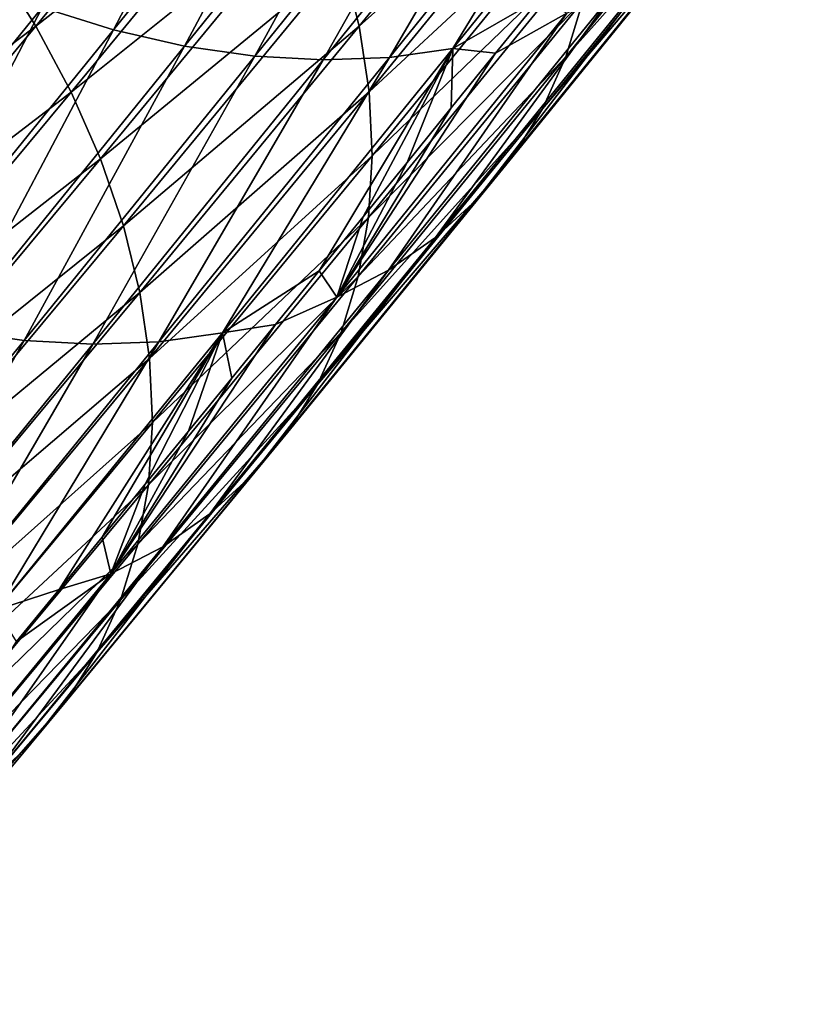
# Model space of a CAD drawing. Header units: millimetres. Extents: x -522 to 188, y -54 to 63.
# Tile 997 of 1056: x 21.97 to 24.74, y -44.17 to -40.65. Entities that reach past the tile are written whole.
import ezdxf

# ---------------------------------------------------------------- set-up
doc = ezdxf.new("R2010")
doc.units = ezdxf.units.MM
doc.header["$LTSCALE"] = 65.185185
doc.layers.add('39', color=7, linetype='CONTINUOUS')
doc.layers.add('40', color=7, linetype='CONTINUOUS')

msp = doc.modelspace()

# ---------------------------------------------------------------- linework, layer by layer
at = {"layer": '39', "linetype": 'CONTINUOUS'}
for points in [[(23.9823, -39.6943, -24.5636), (23.1233, -40.437, -23.1714), (23.1826, -40.6744, -23.3191), (23.9823, -39.6943, -24.5636)], [(23.9823, -39.6943, -24.5636), (23.1826, -40.6744, -23.3191), (24.0184, -39.9274, -24.725), (23.9823, -39.6943, -24.5636)], [(22.8084, -39.7259, -22.8168), (21.8818, -40.4431, -21.513), (22.0285, -40.6735, -21.5971), (22.8084, -39.7259, -22.8168)], [(22.8084, -39.7259, -22.8168), (22.0285, -40.6735, -21.5971), (22.9353, -39.9606, -22.9191), (22.8084, -39.7259, -22.8168)], [(24.7399, -39.7736, -26.7342), (23.9211, -40.7836, -25.4661), (24.6568, -39.9582, -26.9359), (24.7399, -39.7736, -26.7342)], [(24.7399, -39.7736, -26.7342), (23.9815, -40.5849, -25.2698), (23.9211, -40.7836, -25.4661), (24.7399, -39.7736, -26.7342)], [(24.0184, -39.9274, -24.725), (23.1826, -40.6744, -23.3191), (23.2181, -40.9083, -23.4794), (24.0184, -39.9274, -24.725)], [(24.0184, -39.9274, -24.725), (23.2181, -40.9083, -23.4794), (24.0304, -40.1549, -24.8975), (24.0184, -39.9274, -24.725)], [(22.9353, -39.9606, -22.9191), (22.0285, -40.6735, -21.5971), (22.1547, -40.9091, -21.6983), (22.9353, -39.9606, -22.9191)], [(22.9353, -39.9606, -22.9191), (22.1547, -40.9091, -21.6983), (23.0406, -40.1984, -23.0377), (22.9353, -39.9606, -22.9191)], [(24.6568, -39.9582, -26.9359), (23.9211, -40.7836, -25.4661), (23.8374, -40.969, -25.6669), (24.6568, -39.9582, -26.9359)], [(24.6568, -39.9582, -26.9359), (23.8374, -40.969, -25.6669), (24.5511, -40.1278, -27.1401), (24.6568, -39.9582, -26.9359)], [(24.5511, -40.1278, -27.1401), (23.8374, -40.969, -25.6669), (23.7312, -41.1393, -25.8703), (24.5511, -40.1278, -27.1401)], [(24.5511, -40.1278, -27.1401), (23.7312, -41.1393, -25.8703), (24.4238, -40.2809, -27.3451), (24.5511, -40.1278, -27.1401)], [(24.0304, -40.1549, -24.8975), (23.2181, -40.9083, -23.4794), (23.2294, -41.1366, -23.6509), (24.0304, -40.1549, -24.8975)], [(24.0304, -40.1549, -24.8975), (23.2294, -41.1366, -23.6509), (24.018, -40.3747, -25.0797), (24.0304, -40.1549, -24.8975)], [(23.0406, -40.1984, -23.0377), (22.1547, -40.9091, -21.6983), (22.2592, -41.1478, -21.8156), (23.0406, -40.1984, -23.0377)], [(23.0406, -40.1984, -23.0377), (22.2592, -41.1478, -21.8156), (23.1233, -40.437, -23.1714), (23.0406, -40.1984, -23.0377)], [(24.4238, -40.2809, -27.3451), (23.6034, -41.2931, -26.0745), (24.276, -40.4161, -27.549), (24.4238, -40.2809, -27.3451)], [(24.4238, -40.2809, -27.3451), (23.7312, -41.1393, -25.8703), (23.6034, -41.2931, -26.0745), (24.4238, -40.2809, -27.3451)], [(24.018, -40.3747, -25.0797), (23.2294, -41.1366, -23.6509), (23.2163, -41.3573, -23.8319), (24.018, -40.3747, -25.0797)], [(24.018, -40.3747, -25.0797), (23.2163, -41.3573, -23.8319), (23.9815, -40.5849, -25.2698), (24.018, -40.3747, -25.0797)], [(21.8818, -40.4431, -21.513), (21.1202, -41.358, -20.3164), (22.0285, -40.6735, -21.5971), (21.8818, -40.4431, -21.513)], [(23.1233, -40.437, -23.1714), (22.2592, -41.1478, -21.8156), (22.3411, -41.3874, -21.9481), (23.1233, -40.437, -23.1714)], [(23.1233, -40.437, -23.1714), (22.3411, -41.3874, -21.9481), (23.1826, -40.6744, -23.3191), (23.1233, -40.437, -23.1714)], [(24.276, -40.4161, -27.549), (23.4551, -41.4288, -26.2776), (24.1091, -40.5321, -27.7499), (24.276, -40.4161, -27.549)], [(24.276, -40.4161, -27.549), (23.6034, -41.2931, -26.0745), (23.4551, -41.4288, -26.2776), (24.276, -40.4161, -27.549)], [(23.4551, -41.4288, -26.2776), (23.2878, -41.5454, -26.4777), (24.1091, -40.5321, -27.7499), (23.4551, -41.4288, -26.2776)], [(23.2878, -41.5454, -26.4777), (23.9247, -40.6279, -27.946), (24.1091, -40.5321, -27.7499), (23.2878, -41.5454, -26.4777)], [(23.9815, -40.5849, -25.2698), (23.2163, -41.3573, -23.8319), (23.1791, -41.5684, -24.021), (23.9815, -40.5849, -25.2698)], [(23.9815, -40.5849, -25.2698), (23.1791, -41.5684, -24.021), (23.9211, -40.7836, -25.4661), (23.9815, -40.5849, -25.2698)], [(23.67, -40.7699, -28.0512), (23.8289, -40.5734, -28.2967), (23.9247, -40.6279, -27.946), (23.67, -40.7699, -28.0512)], [(23.1029, -41.6418, -26.6732), (23.9247, -40.6279, -27.946), (23.2878, -41.5454, -26.4777), (23.1029, -41.6418, -26.6732)], [(23.1029, -41.6418, -26.6732), (23.67, -40.7699, -28.0512), (23.9247, -40.6279, -27.946), (23.1029, -41.6418, -26.6732)], [(22.0285, -40.6735, -21.5971), (21.1202, -41.358, -20.3164), (21.2661, -41.5894, -20.3992), (22.0285, -40.6735, -21.5971)], [(22.0285, -40.6735, -21.5971), (21.2661, -41.5894, -20.3992), (22.1547, -40.9091, -21.6983), (22.0285, -40.6735, -21.5971)], [(23.1826, -40.6744, -23.3191), (22.3411, -41.3874, -21.9481), (22.3996, -41.6257, -22.0946), (23.1826, -40.6744, -23.3191)], [(23.1826, -40.6744, -23.3191), (22.3996, -41.6257, -22.0946), (23.2181, -40.9083, -23.4794), (23.1826, -40.6744, -23.3191)], [(23.5117, -40.9656, -27.8064), (23.67, -40.7699, -28.0512), (23.1029, -41.6418, -26.6732), (23.5117, -40.9656, -27.8064)], [(23.9211, -40.7836, -25.4661), (23.1181, -41.7679, -24.2162), (23.8374, -40.969, -25.6669), (23.9211, -40.7836, -25.4661)], [(23.9211, -40.7836, -25.4661), (23.1791, -41.5684, -24.021), (23.1181, -41.7679, -24.2162), (23.9211, -40.7836, -25.4661)], [(22.1547, -40.9091, -21.6983), (21.2661, -41.5894, -20.3992), (21.3914, -41.8261, -20.4989), (22.1547, -40.9091, -21.6983)], [(22.1547, -40.9091, -21.6983), (21.3914, -41.8261, -20.4989), (22.2592, -41.1478, -21.8156), (22.1547, -40.9091, -21.6983)], [(23.2181, -40.9083, -23.4794), (22.3996, -41.6257, -22.0946), (22.4343, -41.8606, -22.2536), (23.2181, -40.9083, -23.4794)], [(23.2181, -40.9083, -23.4794), (22.4343, -41.8606, -22.2536), (23.2294, -41.1366, -23.6509), (23.2181, -40.9083, -23.4794)], [(23.8374, -40.969, -25.6669), (23.1181, -41.7679, -24.2162), (23.0337, -41.9541, -24.416), (23.8374, -40.969, -25.6669)], [(23.8374, -40.969, -25.6669), (23.0337, -41.9541, -24.416), (23.7312, -41.1393, -25.8703), (23.8374, -40.969, -25.6669)], [(23.3539, -41.1604, -27.5623), (23.5117, -40.9656, -27.8064), (23.1029, -41.6418, -26.6732), (23.3539, -41.1604, -27.5623)], [(22.2592, -41.1478, -21.8156), (21.3914, -41.8261, -20.4989), (21.495, -42.0659, -20.6149), (22.2592, -41.1478, -21.8156)], [(22.2592, -41.1478, -21.8156), (21.495, -42.0659, -20.6149), (22.3411, -41.3874, -21.9481), (22.2592, -41.1478, -21.8156)], [(23.2294, -41.1366, -23.6509), (22.4343, -41.8606, -22.2536), (22.4447, -42.09, -22.4238), (23.2294, -41.1366, -23.6509)], [(23.2294, -41.1366, -23.6509), (22.4447, -42.09, -22.4238), (23.2163, -41.3573, -23.8319), (23.2294, -41.1366, -23.6509)], [(23.7312, -41.1393, -25.8703), (23.0337, -41.9541, -24.416), (22.9268, -42.1252, -24.6184), (23.7312, -41.1393, -25.8703)], [(23.7312, -41.1393, -25.8703), (22.9268, -42.1252, -24.6184), (23.6034, -41.2931, -26.0745), (23.7312, -41.1393, -25.8703)], [(23.1967, -41.3543, -27.3187), (23.3539, -41.1604, -27.5623), (23.1029, -41.6418, -26.6732), (23.1967, -41.3543, -27.3187)], [(23.6034, -41.2931, -26.0745), (22.7984, -42.2797, -24.8216), (23.4551, -41.4288, -26.2776), (23.6034, -41.2931, -26.0745)], [(23.6034, -41.2931, -26.0745), (22.9268, -42.1252, -24.6184), (22.7984, -42.2797, -24.8216), (23.6034, -41.2931, -26.0745)], [(23.2163, -41.3573, -23.8319), (22.4447, -42.09, -22.4238), (22.4309, -42.3117, -22.6035), (23.2163, -41.3573, -23.8319)], [(23.2163, -41.3573, -23.8319), (22.4309, -42.3117, -22.6035), (23.1791, -41.5684, -24.021), (23.2163, -41.3573, -23.8319)], [(23.0401, -41.5474, -27.0758), (23.1967, -41.3543, -27.3187), (23.1029, -41.6418, -26.6732), (23.0401, -41.5474, -27.0758)], [(22.3411, -41.3874, -21.9481), (21.495, -42.0659, -20.6149), (21.576, -42.3066, -20.7459), (22.3411, -41.3874, -21.9481)], [(22.3411, -41.3874, -21.9481), (21.576, -42.3066, -20.7459), (22.3996, -41.6257, -22.0946), (22.3411, -41.3874, -21.9481)], [(23.4551, -41.4288, -26.2776), (22.6496, -42.4162, -25.0238), (23.2878, -41.5454, -26.4777), (23.4551, -41.4288, -26.2776)], [(23.4551, -41.4288, -26.2776), (22.7984, -42.2797, -24.8216), (22.6496, -42.4162, -25.0238), (23.4551, -41.4288, -26.2776)], [(23.1791, -41.5684, -24.021), (22.4309, -42.3117, -22.6035), (22.3929, -42.5238, -22.7913), (23.1791, -41.5684, -24.021)], [(23.1791, -41.5684, -24.021), (22.3929, -42.5238, -22.7913), (23.1181, -41.7679, -24.2162), (23.1791, -41.5684, -24.021)], [(22.6496, -42.4162, -25.0238), (22.4817, -42.5335, -25.2232), (23.2878, -41.5454, -26.4777), (22.6496, -42.4162, -25.0238)], [(22.4817, -42.5335, -25.2232), (23.1029, -41.6418, -26.6732), (23.2878, -41.5454, -26.4777), (22.4817, -42.5335, -25.2232)], [(22.884, -41.7395, -26.8335), (23.0401, -41.5474, -27.0758), (23.1029, -41.6418, -26.6732), (22.884, -41.7395, -26.8335)], [(22.3996, -41.6257, -22.0946), (21.576, -42.3066, -20.7459), (21.6335, -42.5461, -20.8908), (22.3996, -41.6257, -22.0946)], [(22.3996, -41.6257, -22.0946), (21.6335, -42.5461, -20.8908), (22.4343, -41.8606, -22.2536), (22.3996, -41.6257, -22.0946)], [(22.2963, -42.6304, -25.4179), (23.1029, -41.6418, -26.6732), (22.4817, -42.5335, -25.2232), (22.2963, -42.6304, -25.4179)], [(22.2963, -42.6304, -25.4179), (22.884, -41.7395, -26.8335), (23.1029, -41.6418, -26.6732), (22.2963, -42.6304, -25.4179)], [(22.7284, -41.9307, -26.5918), (22.884, -41.7395, -26.8335), (22.2963, -42.6304, -25.4179), (22.7284, -41.9307, -26.5918)], [(23.1181, -41.7679, -24.2162), (22.331, -42.7242, -22.9853), (23.0337, -41.9541, -24.416), (23.1181, -41.7679, -24.2162)], [(23.1181, -41.7679, -24.2162), (22.3929, -42.5238, -22.7913), (22.331, -42.7242, -22.9853), (23.1181, -41.7679, -24.2162)], [(22.4343, -41.8606, -22.2536), (21.6335, -42.5461, -20.8908), (21.6672, -42.7821, -21.0483), (22.4343, -41.8606, -22.2536)], [(22.4343, -41.8606, -22.2536), (21.6672, -42.7821, -21.0483), (22.4447, -42.09, -22.4238), (22.4343, -41.8606, -22.2536)], [(23.0337, -41.9541, -24.416), (22.331, -42.7242, -22.9853), (22.2459, -42.9113, -23.1839), (23.0337, -41.9541, -24.416)], [(23.0337, -41.9541, -24.416), (22.2459, -42.9113, -23.1839), (22.9268, -42.1252, -24.6184), (23.0337, -41.9541, -24.416)], [(22.5734, -42.121, -26.3508), (22.7284, -41.9307, -26.5918), (22.2963, -42.6304, -25.4179), (22.5734, -42.121, -26.3508)], [(22.4447, -42.09, -22.4238), (21.6672, -42.7821, -21.0483), (21.6767, -43.0126, -21.2169), (22.4447, -42.09, -22.4238)], [(22.4447, -42.09, -22.4238), (21.6767, -43.0126, -21.2169), (22.4309, -42.3117, -22.6035), (22.4447, -42.09, -22.4238)], [(22.9268, -42.1252, -24.6184), (22.2459, -42.9113, -23.1839), (22.1383, -43.0833, -23.3852), (22.9268, -42.1252, -24.6184)], [(22.9268, -42.1252, -24.6184), (22.1383, -43.0833, -23.3852), (22.7984, -42.2797, -24.8216), (22.9268, -42.1252, -24.6184)], [(22.419, -42.3103, -26.1104), (22.5734, -42.121, -26.3508), (22.2963, -42.6304, -25.4179), (22.419, -42.3103, -26.1104)], [(22.7984, -42.2797, -24.8216), (22.0092, -43.2387, -23.5873), (22.6496, -42.4162, -25.0238), (22.7984, -42.2797, -24.8216)], [(22.7984, -42.2797, -24.8216), (22.1383, -43.0833, -23.3852), (22.0092, -43.2387, -23.5873), (22.7984, -42.2797, -24.8216)], [(22.4309, -42.3117, -22.6035), (21.6767, -43.0126, -21.2169), (21.6619, -43.2355, -21.3952), (22.4309, -42.3117, -22.6035)], [(22.4309, -42.3117, -22.6035), (21.6619, -43.2355, -21.3952), (22.3929, -42.5238, -22.7913), (22.4309, -42.3117, -22.6035)], [(22.2651, -42.4986, -25.8707), (22.419, -42.3103, -26.1104), (22.2963, -42.6304, -25.4179), (22.2651, -42.4986, -25.8707)], [(22.6496, -42.4162, -25.0238), (21.8597, -43.376, -23.7885), (22.4817, -42.5335, -25.2232), (22.6496, -42.4162, -25.0238)], [(22.6496, -42.4162, -25.0238), (22.0092, -43.2387, -23.5873), (21.8597, -43.376, -23.7885), (22.6496, -42.4162, -25.0238)], [(22.1118, -42.686, -25.6317), (22.2651, -42.4986, -25.8707), (22.2963, -42.6304, -25.4179), (22.1118, -42.686, -25.6317)], [(22.3929, -42.5238, -22.7913), (21.6619, -43.2355, -21.3952), (21.623, -43.4487, -21.5815), (22.3929, -42.5238, -22.7913)], [(22.3929, -42.5238, -22.7913), (21.623, -43.4487, -21.5815), (22.331, -42.7242, -22.9853), (22.3929, -42.5238, -22.7913)], [(21.8597, -43.376, -23.7885), (21.6913, -43.4939, -23.9869), (22.4817, -42.5335, -25.2232), (21.8597, -43.376, -23.7885)], [(21.6913, -43.4939, -23.9869), (22.2963, -42.6304, -25.4179), (22.4817, -42.5335, -25.2232), (21.6913, -43.4939, -23.9869)], [(21.5053, -43.5915, -24.1808), (22.2963, -42.6304, -25.4179), (21.6913, -43.4939, -23.9869), (21.5053, -43.5915, -24.1808)], [(21.5053, -43.5915, -24.1808), (21.9591, -42.8723, -25.3933), (22.2963, -42.6304, -25.4179), (21.5053, -43.5915, -24.1808)], [(21.9591, -42.8723, -25.3933), (22.1118, -42.686, -25.6317), (22.2963, -42.6304, -25.4179), (21.9591, -42.8723, -25.3933)], [(22.331, -42.7242, -22.9853), (21.5602, -43.6503, -21.7741), (22.2459, -42.9113, -23.1839), (22.331, -42.7242, -22.9853)], [(22.331, -42.7242, -22.9853), (21.623, -43.4487, -21.5815), (21.5602, -43.6503, -21.7741), (22.331, -42.7242, -22.9853)], [(22.2459, -42.9113, -23.1839), (21.5602, -43.6503, -21.7741), (21.4742, -43.8384, -21.9713), (22.2459, -42.9113, -23.1839)], [(22.2459, -42.9113, -23.1839), (21.4742, -43.8384, -21.9713), (22.1383, -43.0833, -23.3852), (22.2459, -42.9113, -23.1839)], [(22.1383, -43.0833, -23.3852), (21.4742, -43.8384, -21.9713), (21.3658, -44.0114, -22.1712), (22.1383, -43.0833, -23.3852)], [(22.1383, -43.0833, -23.3852), (21.3658, -44.0114, -22.1712), (22.0092, -43.2387, -23.5873), (22.1383, -43.0833, -23.3852)], [(22.0092, -43.2387, -23.5873), (21.3658, -44.0114, -22.1712), (21.2359, -44.1677, -22.3721), (22.0092, -43.2387, -23.5873)], [(22.0092, -43.2387, -23.5873), (21.2359, -44.1677, -22.3721), (21.8597, -43.376, -23.7885), (22.0092, -43.2387, -23.5873)]]:
    msp.add_3dface(points, dxfattribs=at)
at = {"layer": '40', "linetype": 'CONTINUOUS'}
for points in [[(22.8894, -39.5673, -30.4347), (22.3057, -40.6865, -29.0411), (22.0507, -40.6067, -29.1422), (22.8894, -39.5673, -30.4347)], [(23.1443, -39.6473, -30.3334), (22.3057, -40.6865, -29.0411), (22.8894, -39.5673, -30.4347), (23.1443, -39.6473, -30.3334)], [(23.1443, -39.6473, -30.3334), (22.5595, -40.7448, -28.9234), (22.3057, -40.6865, -29.0411), (23.1443, -39.6473, -30.3334)], [(23.398, -39.7058, -30.2155), (22.5595, -40.7448, -28.9234), (23.1443, -39.6473, -30.3334), (23.398, -39.7058, -30.2155)], [(23.398, -39.7058, -30.2155), (22.8098, -40.7809, -28.7903), (22.5595, -40.7448, -28.9234), (23.398, -39.7058, -30.2155)], [(23.6481, -39.7421, -30.0822), (22.8098, -40.7809, -28.7903), (23.398, -39.7058, -30.2155), (23.6481, -39.7421, -30.0822)], [(23.6481, -39.7421, -30.0822), (23.0543, -40.7946, -28.6429), (22.8098, -40.7809, -28.7903), (23.6481, -39.7421, -30.0822)], [(23.8924, -39.7561, -29.9345), (23.0543, -40.7946, -28.6429), (23.6481, -39.7421, -30.0822), (23.8924, -39.7561, -29.9345)], [(24.3546, -39.7164, -29.6017), (23.5171, -40.7542, -28.311), (24.1286, -39.7475, -29.7738), (24.3546, -39.7164, -29.6017)], [(24.3546, -39.7164, -29.6017), (23.8289, -40.5734, -28.2967), (23.5171, -40.7542, -28.311), (24.3546, -39.7164, -29.6017)], [(23.8924, -39.7561, -29.9345), (23.2908, -40.7856, -28.4827), (23.0543, -40.7946, -28.6429), (23.8924, -39.7561, -29.9345)], [(24.1286, -39.7475, -29.7738), (23.2908, -40.7856, -28.4827), (23.8924, -39.7561, -29.9345), (24.1286, -39.7475, -29.7738)], [(24.1286, -39.7475, -29.7738), (23.5171, -40.7542, -28.311), (23.2908, -40.7856, -28.4827), (24.1286, -39.7475, -29.7738)], [(22.0507, -40.6067, -29.1422), (21.227, -41.6229, -27.8666), (21.7967, -40.5059, -29.226), (22.0507, -40.6067, -29.1422)], [(23.8289, -40.5734, -28.2967), (23.67, -40.7699, -28.0512), (23.5171, -40.7542, -28.311), (23.8289, -40.5734, -28.2967)], [(22.0507, -40.6067, -29.1422), (21.4821, -41.7027, -27.7655), (21.227, -41.6229, -27.8666), (22.0507, -40.6067, -29.1422)], [(22.3057, -40.6865, -29.0411), (21.4821, -41.7027, -27.7655), (22.0507, -40.6067, -29.1422), (22.3057, -40.6865, -29.0411)], [(22.3057, -40.6865, -29.0411), (21.7361, -41.7608, -27.6479), (21.4821, -41.7027, -27.7655), (22.3057, -40.6865, -29.0411)], [(22.5595, -40.7448, -28.9234), (21.7361, -41.7608, -27.6479), (22.3057, -40.6865, -29.0411), (22.5595, -40.7448, -28.9234)], [(22.5595, -40.7448, -28.9234), (21.9865, -41.7967, -27.5151), (21.7361, -41.7608, -27.6479), (22.5595, -40.7448, -28.9234)], [(22.8098, -40.7809, -28.7903), (21.9865, -41.7967, -27.5151), (22.5595, -40.7448, -28.9234), (22.8098, -40.7809, -28.7903)], [(23.5171, -40.7542, -28.311), (22.6945, -41.769, -27.037), (23.2908, -40.7856, -28.4827), (23.5171, -40.7542, -28.311)], [(23.5171, -40.7542, -28.311), (23.0401, -41.5474, -27.0758), (22.6945, -41.769, -27.037), (23.5171, -40.7542, -28.311)], [(23.1967, -41.3543, -27.3187), (23.0401, -41.5474, -27.0758), (23.5171, -40.7542, -28.311), (23.1967, -41.3543, -27.3187)], [(23.3539, -41.1604, -27.5623), (23.1967, -41.3543, -27.3187), (23.5171, -40.7542, -28.311), (23.3539, -41.1604, -27.5623)], [(23.5117, -40.9656, -27.8064), (23.3539, -41.1604, -27.5623), (23.5171, -40.7542, -28.311), (23.5117, -40.9656, -27.8064)], [(23.67, -40.7699, -28.0512), (23.5117, -40.9656, -27.8064), (23.5171, -40.7542, -28.311), (23.67, -40.7699, -28.0512)], [(22.8098, -40.7809, -28.7903), (22.2312, -41.8101, -27.3681), (21.9865, -41.7967, -27.5151), (22.8098, -40.7809, -28.7903)], [(23.0543, -40.7946, -28.6429), (22.2312, -41.8101, -27.3681), (22.8098, -40.7809, -28.7903), (23.0543, -40.7946, -28.6429)], [(23.0543, -40.7946, -28.6429), (22.4679, -41.8008, -27.2082), (22.2312, -41.8101, -27.3681), (23.0543, -40.7946, -28.6429)], [(23.2908, -40.7856, -28.4827), (22.4679, -41.8008, -27.2082), (23.0543, -40.7946, -28.6429), (23.2908, -40.7856, -28.4827)], [(23.2908, -40.7856, -28.4827), (22.6945, -41.769, -27.037), (22.4679, -41.8008, -27.2082), (23.2908, -40.7856, -28.4827)], [(23.0401, -41.5474, -27.0758), (22.884, -41.7395, -26.8335), (22.6945, -41.769, -27.037), (23.0401, -41.5474, -27.0758)], [(22.884, -41.7395, -26.8335), (22.7284, -41.9307, -26.5918), (22.6945, -41.769, -27.037), (22.884, -41.7395, -26.8335)], [(21.9865, -41.7967, -27.5151), (21.1784, -42.7874, -26.2573), (21.7361, -41.7608, -27.6479), (21.9865, -41.7967, -27.5151)], [(22.6945, -41.769, -27.037), (21.8872, -42.7586, -25.7805), (22.4679, -41.8008, -27.2082), (22.6945, -41.769, -27.037)], [(22.6945, -41.769, -27.037), (22.1118, -42.686, -25.6317), (21.8872, -42.7586, -25.7805), (22.6945, -41.769, -27.037)], [(22.2651, -42.4986, -25.8707), (22.1118, -42.686, -25.6317), (22.6945, -41.769, -27.037), (22.2651, -42.4986, -25.8707)], [(22.419, -42.3103, -26.1104), (22.2651, -42.4986, -25.8707), (22.6945, -41.769, -27.037), (22.419, -42.3103, -26.1104)], [(22.5734, -42.121, -26.3508), (22.419, -42.3103, -26.1104), (22.6945, -41.769, -27.037), (22.5734, -42.121, -26.3508)], [(22.7284, -41.9307, -26.5918), (22.5734, -42.121, -26.3508), (22.6945, -41.769, -27.037), (22.7284, -41.9307, -26.5918)], [(21.9865, -41.7967, -27.5151), (21.4233, -42.8005, -26.1106), (21.1784, -42.7874, -26.2573), (21.9865, -41.7967, -27.5151)], [(22.2312, -41.8101, -27.3681), (21.4233, -42.8005, -26.1106), (21.9865, -41.7967, -27.5151), (22.2312, -41.8101, -27.3681)], [(22.2312, -41.8101, -27.3681), (21.6603, -42.7909, -25.9512), (21.4233, -42.8005, -26.1106), (22.2312, -41.8101, -27.3681)], [(22.4679, -41.8008, -27.2082), (21.6603, -42.7909, -25.9512), (22.2312, -41.8101, -27.3681), (22.4679, -41.8008, -27.2082)], [(22.4679, -41.8008, -27.2082), (21.8872, -42.7586, -25.7805), (21.6603, -42.7909, -25.9512), (22.4679, -41.8008, -27.2082)], [(22.1118, -42.686, -25.6317), (21.9591, -42.8723, -25.3933), (21.8872, -42.7586, -25.7805), (22.1118, -42.686, -25.6317)]]:
    msp.add_3dface(points, dxfattribs=at)

doc.saveas('drawing.dxf')
